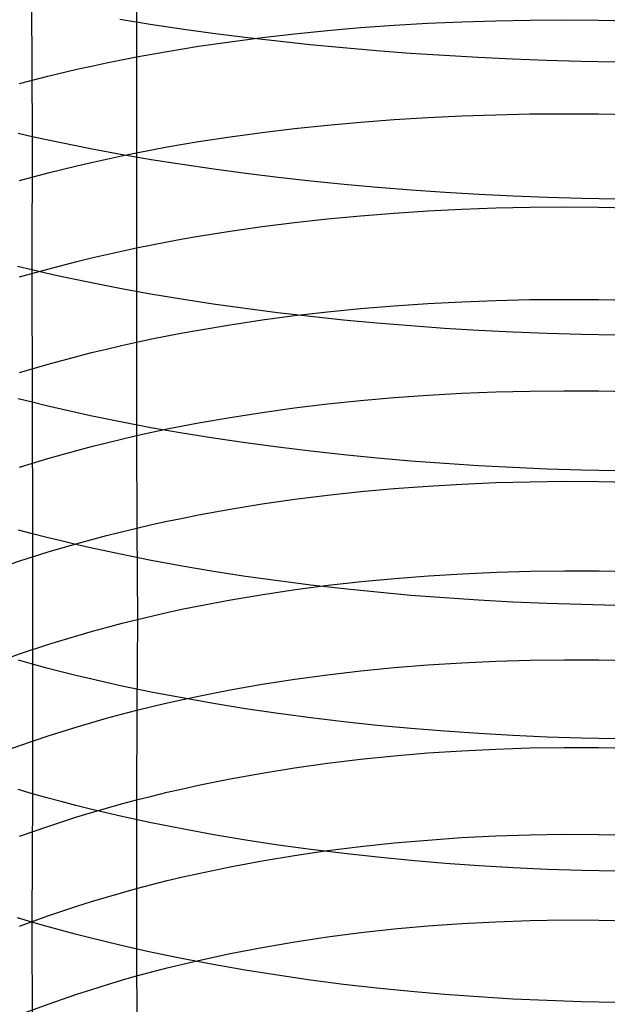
# Model space of a CAD drawing. Extents: x -383 to 1849, y -1185 to -529.
# Tile 759 of 870: x 1824 to 1832, y -1058 to -1044. Entities that reach past the tile are written whole.
import ezdxf

# ---------------------------------------------------------------- set-up
doc = ezdxf.new("R2010")
doc.units = 0
doc.layers.add('PREDEFINITO', color=7, linetype='CONTINUOUS')

msp = doc.modelspace()

# ---------------------------------------------------------------- linework, layer by layer
at = {"layer": 'PREDEFINITO'}
for p, q in [((1825.258, -1042.935, 645.556), (1825.259, -1044.319, 645.02)), ((1823.756, -1043.545, 672.587), (1823.766, -1045.463, 672.039)), ((1825.455, -1043.855, 673.488), (1825.018, -1043.783, 673.283)), ((1825.9, -1043.922, 673.678), (1825.455, -1043.855, 673.488)), ((1827.992, -1043.94, 644.06), (1828.466, -1043.9, 643.949)), ((1828.466, -1043.9, 643.949), (1828.945, -1043.866, 643.853)), ((1828.945, -1043.866, 643.853), (1829.428, -1043.838, 643.771)), ((1829.428, -1043.838, 643.771), (1829.913, -1043.816, 643.702)), ((1829.913, -1043.816, 643.702), (1830.401, -1043.801, 643.648)), ((1830.401, -1043.801, 643.648), (1830.891, -1043.792, 643.608)), ((1830.891, -1043.792, 643.608), (1831.381, -1043.789, 643.581)), ((1831.381, -1043.789, 643.581), (1831.873, -1043.793, 643.569)), ((1831.873, -1043.793, 643.569), (1832.365, -1043.802, 643.57)), ((1826.352, -1043.984, 673.853), (1825.9, -1043.922, 673.678)), ((1826.81, -1044.042, 674.015), (1826.352, -1043.984, 673.853)), ((1826.597, -1044.101, 644.476), (1827.056, -1044.041, 644.323)), ((1827.274, -1044.096, 674.162), (1826.81, -1044.042, 674.015)), ((1827.056, -1044.041, 644.323), (1827.521, -1043.987, 644.185)), ((1827.521, -1043.987, 644.185), (1827.992, -1043.94, 644.06)), ((1825.92, -1044.202, 644.732), (1826.144, -1044.167, 644.644)), ((1826.144, -1044.167, 644.644), (1826.597, -1044.101, 644.476)), ((1827.743, -1044.146, 674.295), (1827.274, -1044.096, 674.162)), ((1828.217, -1044.191, 674.414), (1827.743, -1044.146, 674.295)), ((1828.695, -1044.232, 674.518), (1828.217, -1044.191, 674.414)), ((1825.042, -1044.361, 645.124), (1825.259, -1044.319, 645.02)), ((1825.259, -1044.319, 645.02), (1825.477, -1044.278, 644.921)), ((1825.259, -1044.319, 645.02), (1825.259, -1045.691, 644.458)), ((1825.477, -1044.278, 644.921), (1825.698, -1044.24, 644.825)), ((1825.698, -1044.24, 644.825), (1825.92, -1044.202, 644.732)), ((1829.176, -1044.269, 674.608), (1828.695, -1044.232, 674.518)), ((1829.661, -1044.301, 674.684), (1829.176, -1044.269, 674.608)), ((1830.148, -1044.328, 674.745), (1829.661, -1044.301, 674.684)), ((1830.638, -1044.352, 674.792), (1830.148, -1044.328, 674.745)), ((1824.405, -1044.496, 645.454), (1824.615, -1044.45, 645.34)), ((1824.615, -1044.45, 645.34), (1824.828, -1044.404, 645.23)), ((1824.828, -1044.404, 645.23), (1825.042, -1044.361, 645.124)), ((1831.128, -1044.37, 674.824), (1830.638, -1044.352, 674.792)), ((1831.62, -1044.384, 674.842), (1831.128, -1044.37, 674.824)), ((1832.112, -1044.394, 674.845), (1831.62, -1044.384, 674.842)), ((1823.585, -1044.699, 645.941), (1823.99, -1044.594, 645.691)), ((1823.99, -1044.594, 645.691), (1824.405, -1044.496, 645.454)), ((1829.428, -1045.185, 643.218), (1829.913, -1045.162, 643.15)), ((1829.913, -1045.162, 643.15), (1830.401, -1045.146, 643.096)), ((1830.401, -1045.146, 643.096), (1830.89, -1045.136, 643.056)), ((1830.89, -1045.136, 643.056), (1831.381, -1045.133, 643.03)), ((1831.381, -1045.133, 643.03), (1831.873, -1045.136, 643.017)), ((1831.873, -1045.136, 643.017), (1832.365, -1045.146, 643.018)), ((1827.521, -1045.343, 643.629), (1827.991, -1045.294, 643.506)), ((1827.991, -1045.294, 643.506), (1828.466, -1045.251, 643.396)), ((1828.466, -1045.251, 643.396), (1828.945, -1045.215, 643.3)), ((1828.945, -1045.215, 643.3), (1829.428, -1045.185, 643.218)), ((1823.766, -1045.463, 672.039), (1823.564, -1045.417, 671.911)), ((1826.597, -1045.462, 643.919), (1827.056, -1045.399, 643.767)), ((1827.056, -1045.399, 643.767), (1827.521, -1045.343, 643.629)), ((1823.766, -1045.463, 672.039), (1823.757, -1047.367, 671.443)), ((1823.971, -1045.508, 672.163), (1823.766, -1045.463, 672.039)), ((1824.178, -1045.551, 672.284), (1823.971, -1045.508, 672.163)), ((1824.387, -1045.594, 672.401), (1824.178, -1045.551, 672.284)), ((1824.599, -1045.636, 672.515), (1824.387, -1045.594, 672.401)), ((1825.698, -1045.608, 644.264), (1825.92, -1045.569, 644.173)), ((1825.92, -1045.569, 644.173), (1826.144, -1045.532, 644.085)), ((1826.144, -1045.532, 644.085), (1826.597, -1045.462, 643.919)), ((1825.029, -1045.715, 672.731), (1824.599, -1045.636, 672.515)), ((1824.828, -1045.781, 644.667), (1825.042, -1045.735, 644.561)), ((1825.466, -1045.79, 672.934), (1825.029, -1045.715, 672.731)), ((1825.042, -1045.735, 644.561), (1825.259, -1045.691, 644.458)), ((1825.259, -1045.691, 644.458), (1825.477, -1045.649, 644.36)), ((1825.259, -1045.691, 644.458), (1825.259, -1047.053, 643.869)), ((1825.477, -1045.649, 644.36), (1825.698, -1045.608, 644.264)), ((1823.991, -1045.98, 645.123), (1824.405, -1045.877, 644.888)), ((1824.405, -1045.877, 644.888), (1824.615, -1045.828, 644.776)), ((1824.615, -1045.828, 644.776), (1824.828, -1045.781, 644.667)), ((1825.911, -1045.861, 673.122), (1825.466, -1045.79, 672.934)), ((1826.363, -1045.927, 673.296), (1825.911, -1045.861, 673.122)), ((1823.585, -1046.089, 645.371), (1823.991, -1045.98, 645.123)), ((1826.821, -1045.988, 673.457), (1826.363, -1045.927, 673.296)), ((1827.285, -1046.045, 673.602), (1826.821, -1045.988, 673.457)), ((1827.755, -1046.097, 673.734), (1827.285, -1046.045, 673.602)), ((1828.229, -1046.145, 673.851), (1827.755, -1046.097, 673.734)), ((1828.707, -1046.188, 673.955), (1828.229, -1046.145, 673.851)), ((1829.189, -1046.226, 674.043), (1828.707, -1046.188, 673.955)), ((1829.674, -1046.259, 674.118), (1829.189, -1046.226, 674.043)), ((1830.161, -1046.288, 674.178), (1829.674, -1046.259, 674.118)), ((1830.65, -1046.312, 674.224), (1830.161, -1046.288, 674.178)), ((1831.141, -1046.331, 674.255), (1830.65, -1046.312, 674.224)), ((1831.633, -1046.345, 674.272), (1831.141, -1046.331, 674.255)), ((1832.125, -1046.355, 674.275), (1831.633, -1046.345, 674.272)), ((1828.466, -1046.592, 642.815), (1828.945, -1046.554, 642.72)), ((1828.945, -1046.554, 642.72), (1829.428, -1046.523, 642.639)), ((1829.428, -1046.523, 642.639), (1829.913, -1046.499, 642.572)), ((1829.913, -1046.499, 642.572), (1830.401, -1046.481, 642.518)), ((1830.401, -1046.481, 642.518), (1830.89, -1046.471, 642.478)), ((1830.89, -1046.471, 642.478), (1831.381, -1046.467, 642.452)), ((1831.381, -1046.467, 642.452), (1831.873, -1046.47, 642.439)), ((1831.873, -1046.47, 642.439), (1832.365, -1046.48, 642.44)), ((1827.056, -1046.747, 643.184), (1827.521, -1046.689, 643.047)), ((1827.521, -1046.689, 643.047), (1827.992, -1046.637, 642.924)), ((1827.992, -1046.637, 642.924), (1828.466, -1046.592, 642.815)), ((1826.144, -1046.886, 643.499), (1826.597, -1046.813, 643.334)), ((1826.597, -1046.813, 643.334), (1827.056, -1046.747, 643.184)), ((1825.259, -1047.053, 643.869), (1825.477, -1047.008, 643.771)), ((1825.477, -1047.008, 643.771), (1825.698, -1046.966, 643.677)), ((1825.698, -1046.966, 643.677), (1825.92, -1046.925, 643.586)), ((1825.92, -1046.925, 643.586), (1826.144, -1046.886, 643.499)), ((1824.615, -1047.196, 644.183), (1824.828, -1047.147, 644.075)), ((1824.828, -1047.147, 644.075), (1825.042, -1047.099, 643.97)), ((1825.042, -1047.099, 643.97), (1825.259, -1047.053, 643.869)), ((1825.259, -1047.053, 643.869), (1825.259, -1048.402, 643.254)), ((1823.99, -1047.355, 644.528), (1824.405, -1047.247, 644.295)), ((1824.405, -1047.247, 644.295), (1824.615, -1047.196, 644.183)), ((1823.757, -1047.367, 671.443), (1823.555, -1047.319, 671.316)), ((1823.585, -1047.469, 644.774), (1823.99, -1047.355, 644.528)), ((1823.962, -1047.415, 671.566), (1823.757, -1047.367, 671.443)), ((1823.757, -1047.367, 671.443), (1823.766, -1049.263, 670.823)), ((1824.169, -1047.461, 671.686), (1823.962, -1047.415, 671.566)), ((1824.378, -1047.506, 671.802), (1824.169, -1047.461, 671.686)), ((1824.59, -1047.55, 671.915), (1824.378, -1047.506, 671.802)), ((1825.02, -1047.634, 672.13), (1824.59, -1047.55, 671.915)), ((1825.457, -1047.713, 672.331), (1825.02, -1047.634, 672.13)), ((1825.902, -1047.787, 672.518), (1825.457, -1047.713, 672.331)), ((1826.354, -1047.856, 672.691), (1825.902, -1047.787, 672.518)), ((1826.813, -1047.921, 672.85), (1826.354, -1047.856, 672.691)), ((1828.945, -1047.881, 642.115), (1829.427, -1047.848, 642.035)), ((1829.427, -1047.848, 642.035), (1829.913, -1047.823, 641.968)), ((1829.913, -1047.823, 641.968), (1830.4, -1047.804, 641.915)), ((1830.4, -1047.804, 641.915), (1830.89, -1047.793, 641.875)), ((1830.89, -1047.793, 641.875), (1831.381, -1047.789, 641.849)), ((1831.381, -1047.789, 641.849), (1831.873, -1047.792, 641.836)), ((1831.873, -1047.792, 641.836), (1832.365, -1047.801, 641.837)), ((1827.277, -1047.981, 672.995), (1826.813, -1047.921, 672.85)), ((1827.747, -1048.035, 673.126), (1827.277, -1047.981, 672.995)), ((1827.521, -1048.022, 642.439), (1827.991, -1047.968, 642.318)), ((1827.991, -1047.968, 642.318), (1828.466, -1047.921, 642.21)), ((1828.466, -1047.921, 642.21), (1828.945, -1047.881, 642.115)), ((1826.597, -1048.152, 642.724), (1827.056, -1048.084, 642.574)), ((1827.056, -1048.084, 642.574), (1827.521, -1048.022, 642.439)), ((1828.221, -1048.085, 673.243), (1827.747, -1048.035, 673.126)), ((1828.7, -1048.13, 673.345), (1828.221, -1048.085, 673.243)), ((1829.182, -1048.17, 673.433), (1828.7, -1048.13, 673.345)), ((1825.698, -1048.312, 643.063), (1825.92, -1048.269, 642.973)), ((1825.92, -1048.269, 642.973), (1826.144, -1048.228, 642.886)), ((1826.144, -1048.228, 642.886), (1826.597, -1048.152, 642.724)), ((1829.667, -1048.205, 673.507), (1829.182, -1048.17, 673.433)), ((1830.155, -1048.235, 673.567), (1829.667, -1048.205, 673.507)), ((1830.645, -1048.26, 673.613), (1830.155, -1048.235, 673.567)), ((1831.136, -1048.28, 673.644), (1830.645, -1048.26, 673.613)), ((1831.628, -1048.294, 673.661), (1831.136, -1048.28, 673.644)), ((1825.042, -1048.45, 643.354), (1825.259, -1048.402, 643.254)), ((1825.259, -1048.402, 643.254), (1825.258, -1049.739, 642.611)), ((1825.259, -1048.402, 643.254), (1825.477, -1048.356, 643.157)), ((1825.477, -1048.356, 643.157), (1825.698, -1048.312, 643.063)), ((1832.12, -1048.304, 673.663), (1831.628, -1048.294, 673.661)), ((1824.405, -1048.605, 643.675), (1824.615, -1048.552, 643.565)), ((1824.615, -1048.552, 643.565), (1824.828, -1048.5, 643.458)), ((1824.828, -1048.5, 643.458), (1825.042, -1048.45, 643.354)), ((1823.991, -1048.717, 643.906), (1824.405, -1048.605, 643.675)), ((1823.585, -1048.836, 644.15), (1823.991, -1048.717, 643.906)), ((1829.913, -1049.134, 641.336), (1830.4, -1049.115, 641.283)), ((1830.4, -1049.115, 641.283), (1830.89, -1049.103, 641.244)), ((1830.89, -1049.103, 641.244), (1831.381, -1049.098, 641.218)), ((1831.381, -1049.098, 641.218), (1831.873, -1049.1, 641.205)), ((1831.873, -1049.1, 641.205), (1832.365, -1049.11, 641.206)), ((1823.766, -1049.263, 670.823), (1823.564, -1049.212, 670.697)), ((1823.971, -1049.313, 670.945), (1823.766, -1049.263, 670.823)), ((1823.766, -1049.263, 670.823), (1823.768, -1051.145, 670.158)), ((1827.991, -1049.286, 641.683), (1828.466, -1049.237, 641.576)), ((1828.466, -1049.237, 641.576), (1828.945, -1049.196, 641.483)), ((1828.945, -1049.196, 641.483), (1829.427, -1049.161, 641.403)), ((1829.427, -1049.161, 641.403), (1829.913, -1049.134, 641.336)), ((1824.178, -1049.361, 671.064), (1823.971, -1049.313, 670.945)), ((1824.387, -1049.409, 671.179), (1824.178, -1049.361, 671.064)), ((1826.597, -1049.479, 642.086), (1827.056, -1049.407, 641.938)), ((1827.056, -1049.407, 641.938), (1827.521, -1049.343, 641.804)), ((1827.521, -1049.343, 641.804), (1827.991, -1049.286, 641.683)), ((1824.599, -1049.455, 671.291), (1824.387, -1049.409, 671.179)), ((1825.028, -1049.543, 671.504), (1824.599, -1049.455, 671.291)), ((1825.465, -1049.626, 671.704), (1825.028, -1049.543, 671.504)), ((1826.143, -1049.558, 642.247), (1826.597, -1049.479, 642.086)), ((1825.91, -1049.704, 671.889), (1825.465, -1049.626, 671.704)), ((1825.477, -1049.691, 642.515), (1825.697, -1049.645, 642.422)), ((1825.697, -1049.645, 642.422), (1825.919, -1049.601, 642.333)), ((1825.919, -1049.601, 642.333), (1826.143, -1049.558, 642.247)), ((1824.827, -1049.841, 642.813), (1825.042, -1049.789, 642.71)), ((1825.042, -1049.789, 642.71), (1825.258, -1049.739, 642.611)), ((1825.258, -1049.739, 642.611), (1825.477, -1049.691, 642.515)), ((1825.258, -1049.739, 642.611), (1825.26, -1051.063, 641.942)), ((1826.361, -1049.777, 672.061), (1825.91, -1049.704, 671.889)), ((1826.819, -1049.844, 672.219), (1826.361, -1049.777, 672.061)), ((1823.99, -1050.067, 643.257), (1824.404, -1049.951, 643.029)), ((1824.404, -1049.951, 643.029), (1824.615, -1049.895, 642.919)), ((1824.615, -1049.895, 642.919), (1824.827, -1049.841, 642.813)), ((1827.283, -1049.907, 672.362), (1826.819, -1049.844, 672.219)), ((1827.751, -1049.964, 672.492), (1827.283, -1049.907, 672.362)), ((1828.225, -1050.016, 672.608), (1827.751, -1049.964, 672.492)), ((1823.584, -1050.191, 643.498), (1823.99, -1050.067, 643.257)), ((1828.703, -1050.063, 672.709), (1828.225, -1050.016, 672.608)), ((1829.184, -1050.105, 672.797), (1828.703, -1050.063, 672.709)), ((1829.668, -1050.141, 672.87), (1829.184, -1050.105, 672.797)), ((1830.155, -1050.173, 672.929), (1829.668, -1050.141, 672.87)), ((1830.644, -1050.198, 672.974), (1830.155, -1050.173, 672.929)), ((1831.134, -1050.219, 673.005), (1830.644, -1050.198, 672.974)), ((1831.626, -1050.234, 673.022), (1831.134, -1050.219, 673.005)), ((1832.117, -1050.244, 673.024), (1831.626, -1050.234, 673.022)), ((1828.467, -1050.54, 640.917), (1828.946, -1050.497, 640.824)), ((1828.946, -1050.497, 640.824), (1829.428, -1050.461, 640.745)), ((1829.428, -1050.461, 640.745), (1829.913, -1050.433, 640.679)), ((1829.913, -1050.433, 640.679), (1830.401, -1050.412, 640.626)), ((1830.401, -1050.412, 640.626), (1830.891, -1050.399, 640.587)), ((1830.891, -1050.399, 640.587), (1831.382, -1050.394, 640.561)), ((1831.382, -1050.394, 640.561), (1831.873, -1050.396, 640.548)), ((1831.873, -1050.396, 640.548), (1832.365, -1050.406, 640.549)), ((1827.057, -1050.718, 641.275), (1827.522, -1050.651, 641.142)), ((1827.522, -1050.651, 641.142), (1827.992, -1050.592, 641.023)), ((1827.992, -1050.592, 641.023), (1828.467, -1050.54, 640.917)), ((1826.145, -1050.875, 641.582), (1826.598, -1050.792, 641.422)), ((1826.598, -1050.792, 641.422), (1827.057, -1050.718, 641.275)), ((1825.698, -1050.965, 641.755), (1825.921, -1050.919, 641.667)), ((1825.921, -1050.919, 641.667), (1826.145, -1050.875, 641.582)), ((1823.768, -1051.145, 670.158), (1823.566, -1051.091, 670.033)), ((1825.043, -1051.116, 642.041), (1825.26, -1051.063, 641.942)), ((1825.26, -1051.063, 641.942), (1825.478, -1051.013, 641.847)), ((1825.26, -1051.063, 641.942), (1825.271, -1052.371, 641.242)), ((1825.478, -1051.013, 641.847), (1825.698, -1050.965, 641.755)), ((1823.972, -1051.197, 670.279), (1823.768, -1051.145, 670.158)), ((1823.768, -1051.145, 670.158), (1823.768, -1053.012, 669.456)), ((1824.179, -1051.248, 670.397), (1823.972, -1051.197, 670.279)), ((1824.406, -1051.283, 642.357), (1824.616, -1051.225, 642.248)), ((1824.616, -1051.225, 642.248), (1824.829, -1051.17, 642.143)), ((1824.829, -1051.17, 642.143), (1825.043, -1051.116, 642.041)), ((1823.991, -1051.405, 642.583), (1824.406, -1051.283, 642.357)), ((1824.388, -1051.297, 670.512), (1824.179, -1051.248, 670.397)), ((1824.6, -1051.346, 670.623), (1824.388, -1051.297, 670.512)), ((1825.029, -1051.438, 670.835), (1824.6, -1051.346, 670.623)), ((1823.586, -1051.533, 642.822), (1823.991, -1051.405, 642.583)), ((1825.466, -1051.525, 671.033), (1825.029, -1051.438, 670.835)), ((1823.19, -1051.668, 643.073), (1823.586, -1051.533, 642.822)), ((1825.91, -1051.607, 671.217), (1825.466, -1051.525, 671.033)), ((1826.362, -1051.683, 671.387), (1825.91, -1051.607, 671.217)), ((1826.82, -1051.754, 671.544), (1826.362, -1051.683, 671.387)), ((1827.283, -1051.819, 671.686), (1826.82, -1051.754, 671.544)), ((1828.477, -1051.828, 640.227), (1828.956, -1051.783, 640.135)), ((1828.956, -1051.783, 640.135), (1829.438, -1051.745, 640.057)), ((1829.438, -1051.745, 640.057), (1829.923, -1051.716, 639.992)), ((1829.923, -1051.716, 639.992), (1830.41, -1051.694, 639.94)), ((1830.41, -1051.694, 639.94), (1830.899, -1051.681, 639.901)), ((1830.899, -1051.681, 639.901), (1831.39, -1051.675, 639.875)), ((1831.39, -1051.675, 639.875), (1831.881, -1051.677, 639.862)), ((1831.881, -1051.677, 639.862), (1832.373, -1051.687, 639.863)), ((1827.068, -1052.012, 640.582), (1827.533, -1051.943, 640.45)), ((1827.752, -1051.879, 671.815), (1827.283, -1051.819, 671.686)), ((1827.533, -1051.943, 640.45), (1828.003, -1051.881, 640.332)), ((1828.225, -1051.934, 671.93), (1827.752, -1051.879, 671.815)), ((1828.003, -1051.881, 640.332), (1828.477, -1051.828, 640.227)), ((1828.703, -1051.982, 672.031), (1828.225, -1051.934, 671.93)), ((1826.609, -1052.09, 640.727), (1827.068, -1052.012, 640.582)), ((1829.184, -1052.026, 672.117), (1828.703, -1051.982, 672.031)), ((1829.668, -1052.064, 672.19), (1829.184, -1052.026, 672.117)), ((1830.155, -1052.096, 672.249), (1829.668, -1052.064, 672.19)), ((1825.71, -1052.269, 641.057), (1825.932, -1052.221, 640.97)), ((1825.932, -1052.221, 640.97), (1826.156, -1052.176, 640.885)), ((1826.156, -1052.176, 640.885), (1826.609, -1052.09, 640.727)), ((1830.644, -1052.123, 672.293), (1830.155, -1052.096, 672.249)), ((1831.134, -1052.144, 672.324), (1830.644, -1052.123, 672.293)), ((1831.625, -1052.159, 672.34), (1831.134, -1052.144, 672.324)), ((1832.117, -1052.169, 672.342), (1831.625, -1052.159, 672.34)), ((1825.271, -1052.371, 641.242), (1825.489, -1052.319, 641.148)), ((1825.489, -1052.319, 641.148), (1825.71, -1052.269, 641.057)), ((1824.627, -1052.539, 641.545), (1824.84, -1052.481, 641.441)), ((1824.84, -1052.481, 641.441), (1825.054, -1052.425, 641.34)), ((1825.054, -1052.425, 641.34), (1825.271, -1052.371, 641.242)), ((1825.271, -1052.371, 641.242), (1825.26, -1053.671, 640.526)), ((1824.002, -1052.725, 641.876), (1824.417, -1052.599, 641.652)), ((1824.417, -1052.599, 641.652), (1824.627, -1052.539, 641.545)), ((1823.597, -1052.858, 642.113), (1824.002, -1052.725, 641.876)), ((1823.2, -1052.999, 642.361), (1823.597, -1052.858, 642.113)), ((1823.768, -1053.012, 669.456), (1823.566, -1052.956, 669.332)), ((1823.768, -1053.012, 669.456), (1823.767, -1054.866, 668.716)), ((1823.972, -1053.067, 669.576), (1823.768, -1053.012, 669.456)), ((1824.179, -1053.12, 669.693), (1823.972, -1053.067, 669.576)), ((1828.467, -1053.108, 639.523), (1828.946, -1053.061, 639.432)), ((1828.946, -1053.061, 639.432), (1829.428, -1053.022, 639.354)), ((1829.428, -1053.022, 639.354), (1829.914, -1052.991, 639.289)), ((1829.914, -1052.991, 639.289), (1830.401, -1052.968, 639.237)), ((1830.401, -1052.968, 639.237), (1830.891, -1052.954, 639.199)), ((1830.891, -1052.954, 639.199), (1831.382, -1052.948, 639.173)), ((1831.382, -1052.948, 639.173), (1831.874, -1052.949, 639.16)), ((1831.874, -1052.949, 639.16), (1832.366, -1052.959, 639.16)), ((1824.389, -1053.172, 669.807), (1824.179, -1053.12, 669.693)), ((1824.6, -1053.223, 669.917), (1824.389, -1053.172, 669.807)), ((1827.522, -1053.227, 639.743), (1827.992, -1053.163, 639.626)), ((1827.992, -1053.163, 639.626), (1828.467, -1053.108, 639.523)), ((1825.029, -1053.319, 670.127), (1824.6, -1053.223, 669.917)), ((1825.466, -1053.41, 670.323), (1825.029, -1053.319, 670.127)), ((1826.598, -1053.38, 640.017), (1827.057, -1053.299, 639.874)), ((1827.057, -1053.299, 639.874), (1827.522, -1053.227, 639.743)), ((1825.911, -1053.495, 670.506), (1825.466, -1053.41, 670.323)), ((1825.921, -1053.516, 640.257), (1826.145, -1053.468, 640.173)), ((1826.145, -1053.468, 640.173), (1826.598, -1053.38, 640.017)), ((1825.26, -1053.671, 640.526), (1825.478, -1053.617, 640.433)), ((1825.478, -1053.617, 640.433), (1825.699, -1053.565, 640.343)), ((1825.699, -1053.565, 640.343), (1825.921, -1053.516, 640.257)), ((1826.362, -1053.575, 670.674), (1825.911, -1053.495, 670.506)), ((1826.82, -1053.649, 670.829), (1826.362, -1053.575, 670.674)), ((1824.829, -1053.784, 640.722), (1825.043, -1053.727, 640.622)), ((1825.043, -1053.727, 640.622), (1825.26, -1053.671, 640.526)), ((1825.26, -1053.671, 640.526), (1825.259, -1054.954, 639.78)), ((1827.283, -1053.717, 670.971), (1826.82, -1053.649, 670.829)), ((1827.752, -1053.78, 671.098), (1827.283, -1053.717, 670.971)), ((1823.992, -1054.036, 641.152), (1824.406, -1053.906, 640.931)), ((1824.406, -1053.906, 640.931), (1824.616, -1053.844, 640.825)), ((1824.616, -1053.844, 640.825), (1824.829, -1053.784, 640.722)), ((1828.226, -1053.836, 671.212), (1827.752, -1053.78, 671.098)), ((1828.703, -1053.887, 671.311), (1828.226, -1053.836, 671.212)), ((1829.185, -1053.932, 671.397), (1828.703, -1053.887, 671.311)), ((1823.586, -1054.174, 641.385), (1823.992, -1054.036, 641.152)), ((1829.669, -1053.971, 671.469), (1829.185, -1053.932, 671.397)), ((1830.156, -1054.005, 671.527), (1829.669, -1053.971, 671.469)), ((1830.645, -1054.032, 671.571), (1830.156, -1054.005, 671.527)), ((1831.135, -1054.054, 671.601), (1830.645, -1054.032, 671.571)), ((1831.626, -1054.07, 671.617), (1831.135, -1054.054, 671.601)), ((1823.19, -1054.319, 641.63), (1823.586, -1054.174, 641.385)), ((1832.118, -1054.08, 671.619), (1831.626, -1054.07, 671.617)), ((1828.466, -1054.371, 638.788), (1828.945, -1054.322, 638.698)), ((1828.945, -1054.322, 638.698), (1829.427, -1054.282, 638.621)), ((1829.427, -1054.282, 638.621), (1829.913, -1054.25, 638.557)), ((1829.913, -1054.25, 638.557), (1830.4, -1054.226, 638.505)), ((1830.4, -1054.226, 638.505), (1830.89, -1054.211, 638.467)), ((1830.89, -1054.211, 638.467), (1831.381, -1054.204, 638.441)), ((1831.381, -1054.204, 638.441), (1831.873, -1054.206, 638.428)), ((1831.873, -1054.206, 638.428), (1832.365, -1054.216, 638.428)), ((1827.521, -1054.495, 639.006), (1827.991, -1054.429, 638.89)), ((1827.991, -1054.429, 638.89), (1828.466, -1054.371, 638.788)), ((1826.597, -1054.653, 639.277), (1827.056, -1054.57, 639.135)), ((1827.056, -1054.57, 639.135), (1827.521, -1054.495, 639.006)), ((1825.92, -1054.794, 639.514), (1826.144, -1054.745, 639.432)), ((1826.144, -1054.745, 639.432), (1826.597, -1054.653, 639.277)), ((1823.767, -1054.866, 668.716), (1823.565, -1054.807, 668.593)), ((1823.767, -1054.866, 668.716), (1823.757, -1056.702, 667.935)), ((1823.972, -1054.923, 668.835), (1823.767, -1054.866, 668.716)), ((1825.259, -1054.954, 639.78), (1825.477, -1054.899, 639.688)), ((1825.477, -1054.899, 639.688), (1825.697, -1054.845, 639.599)), ((1825.697, -1054.845, 639.599), (1825.92, -1054.794, 639.514)), ((1824.179, -1054.978, 668.951), (1823.972, -1054.923, 668.835)), ((1824.388, -1055.032, 669.063), (1824.179, -1054.978, 668.951)), ((1824.6, -1055.085, 669.172), (1824.388, -1055.032, 669.063)), ((1824.828, -1055.072, 639.974), (1825.042, -1055.012, 639.876)), ((1825.042, -1055.012, 639.876), (1825.259, -1054.954, 639.78)), ((1825.259, -1054.954, 639.78), (1825.258, -1056.223, 639.008)), ((1824.405, -1055.198, 640.181), (1824.615, -1055.134, 640.076)), ((1825.029, -1055.185, 669.38), (1824.6, -1055.085, 669.172)), ((1824.615, -1055.134, 640.076), (1824.828, -1055.072, 639.974)), ((1825.467, -1055.28, 669.574), (1825.029, -1055.185, 669.38)), ((1823.99, -1055.333, 640.4), (1824.405, -1055.198, 640.181)), ((1825.912, -1055.369, 669.755), (1825.467, -1055.28, 669.574)), ((1823.585, -1055.475, 640.631), (1823.99, -1055.333, 640.4)), ((1826.364, -1055.452, 669.922), (1825.912, -1055.369, 669.755)), ((1826.822, -1055.529, 670.075), (1826.364, -1055.452, 669.922)), ((1830.4, -1055.47, 637.748), (1830.89, -1055.454, 637.71)), ((1830.89, -1055.454, 637.71), (1831.381, -1055.446, 637.685)), ((1831.381, -1055.446, 637.685), (1831.873, -1055.448, 637.672)), ((1831.873, -1055.448, 637.672), (1832.364, -1055.457, 637.672)), ((1827.286, -1055.6, 670.214), (1826.822, -1055.529, 670.075)), ((1827.755, -1055.664, 670.34), (1827.286, -1055.6, 670.214)), ((1828.466, -1055.62, 638.027), (1828.945, -1055.57, 637.938)), ((1828.945, -1055.57, 637.938), (1829.427, -1055.528, 637.862)), ((1829.427, -1055.528, 637.862), (1829.912, -1055.494, 637.799)), ((1829.912, -1055.494, 637.799), (1830.4, -1055.47, 637.748)), ((1827.056, -1055.825, 638.371), (1827.521, -1055.748, 638.244)), ((1827.521, -1055.748, 638.244), (1827.991, -1055.68, 638.129)), ((1828.229, -1055.723, 670.452), (1827.755, -1055.664, 670.34)), ((1827.991, -1055.68, 638.129), (1828.466, -1055.62, 638.027)), ((1828.707, -1055.776, 670.551), (1828.229, -1055.723, 670.452)), ((1826.597, -1055.911, 638.511), (1827.056, -1055.825, 638.371)), ((1829.189, -1055.823, 670.635), (1828.707, -1055.776, 670.551)), ((1829.674, -1055.863, 670.706), (1829.189, -1055.823, 670.635)), ((1830.161, -1055.898, 670.763), (1829.674, -1055.863, 670.706)), ((1825.919, -1056.057, 638.745), (1826.143, -1056.006, 638.664)), ((1826.143, -1056.006, 638.664), (1826.597, -1055.911, 638.511)), ((1830.651, -1055.926, 670.806), (1830.161, -1055.898, 670.763)), ((1831.142, -1055.948, 670.836), (1830.651, -1055.926, 670.806)), ((1831.633, -1055.964, 670.851), (1831.142, -1055.948, 670.836)), ((1832.125, -1055.974, 670.853), (1831.633, -1055.964, 670.851)), ((1825.258, -1056.223, 639.008), (1825.477, -1056.165, 638.917)), ((1825.477, -1056.165, 638.917), (1825.697, -1056.11, 638.83)), ((1825.697, -1056.11, 638.83), (1825.919, -1056.057, 638.745)), ((1824.827, -1056.344, 639.2), (1825.042, -1056.282, 639.103)), ((1825.042, -1056.282, 639.103), (1825.258, -1056.223, 639.008)), ((1825.258, -1056.223, 639.008), (1825.259, -1057.474, 638.211)), ((1824.405, -1056.474, 639.404), (1824.615, -1056.408, 639.301)), ((1824.615, -1056.408, 639.301), (1824.827, -1056.344, 639.2)), ((1823.99, -1056.613, 639.62), (1824.405, -1056.474, 639.404)), ((1823.757, -1056.702, 667.935), (1823.555, -1056.641, 667.813)), ((1823.585, -1056.76, 639.848), (1823.99, -1056.613, 639.62)), ((1823.962, -1056.761, 668.053), (1823.757, -1056.702, 667.935)), ((1823.757, -1056.702, 667.935), (1823.766, -1058.527, 667.129)), ((1829.428, -1056.758, 637.079), (1829.914, -1056.723, 637.017)), ((1829.914, -1056.723, 637.017), (1830.401, -1056.697, 636.966)), ((1830.401, -1056.697, 636.966), (1830.891, -1056.681, 636.929)), ((1830.891, -1056.681, 636.929), (1831.382, -1056.673, 636.903)), ((1831.382, -1056.673, 636.903), (1831.874, -1056.674, 636.89)), ((1831.874, -1056.674, 636.89), (1832.365, -1056.684, 636.89)), ((1824.169, -1056.819, 668.167), (1823.962, -1056.761, 668.053)), ((1824.379, -1056.875, 668.279), (1824.169, -1056.819, 668.167)), ((1824.59, -1056.93, 668.386), (1824.379, -1056.875, 668.279)), ((1827.992, -1056.915, 637.343), (1828.467, -1056.854, 637.243)), ((1828.467, -1056.854, 637.243), (1828.946, -1056.801, 637.155)), ((1828.946, -1056.801, 637.155), (1829.428, -1056.758, 637.079)), ((1825.02, -1057.035, 668.592), (1824.59, -1056.93, 668.386)), ((1827.057, -1057.065, 637.582), (1827.522, -1056.986, 637.456)), ((1827.522, -1056.986, 637.456), (1827.992, -1056.915, 637.343)), ((1825.457, -1057.133, 668.785), (1825.02, -1057.035, 668.592)), ((1825.903, -1057.226, 668.963), (1825.457, -1057.133, 668.785)), ((1826.145, -1057.252, 637.871), (1826.598, -1057.154, 637.72)), ((1826.598, -1057.154, 637.72), (1827.057, -1057.065, 637.582)), ((1826.355, -1057.312, 669.129), (1825.903, -1057.226, 668.963)), ((1825.921, -1057.304, 637.951), (1826.145, -1057.252, 637.871)), ((1825.259, -1057.474, 638.211), (1825.478, -1057.415, 638.121)), ((1825.478, -1057.415, 638.121), (1825.698, -1057.358, 638.035)), ((1825.698, -1057.358, 638.035), (1825.921, -1057.304, 637.951)), ((1826.813, -1057.392, 669.281), (1826.355, -1057.312, 669.129)), ((1827.278, -1057.465, 669.419), (1826.813, -1057.392, 669.281)), ((1824.828, -1057.6, 638.4), (1825.043, -1057.536, 638.304)), ((1825.043, -1057.536, 638.304), (1825.259, -1057.474, 638.211)), ((1825.259, -1057.474, 638.211), (1825.271, -1058.708, 637.386)), ((1827.747, -1057.533, 669.544), (1827.278, -1057.465, 669.419)), ((1828.222, -1057.594, 669.655), (1827.747, -1057.533, 669.544)), ((1824.405, -1057.734, 638.601), (1824.616, -1057.666, 638.499)), ((1824.616, -1057.666, 638.499), (1824.828, -1057.6, 638.4)), ((1828.7, -1057.649, 669.752), (1828.222, -1057.594, 669.655)), ((1829.182, -1057.697, 669.836), (1828.7, -1057.649, 669.752)), ((1829.668, -1057.739, 669.906), (1829.182, -1057.697, 669.836)), ((1823.991, -1057.876, 638.814), (1824.405, -1057.734, 638.601)), ((1830.155, -1057.775, 669.963), (1829.668, -1057.739, 669.906)), ((1830.645, -1057.804, 670.006), (1830.155, -1057.775, 669.963)), ((1831.136, -1057.827, 670.035), (1830.645, -1057.804, 670.006)), ((1831.628, -1057.843, 670.05), (1831.136, -1057.827, 670.035)), ((1832.121, -1057.853, 670.052), (1831.628, -1057.843, 670.05)), ((1823.586, -1058.028, 639.039), (1823.991, -1057.876, 638.814))]:
    msp.add_line(p, q, dxfattribs=at)

doc.saveas('drawing.dxf')
